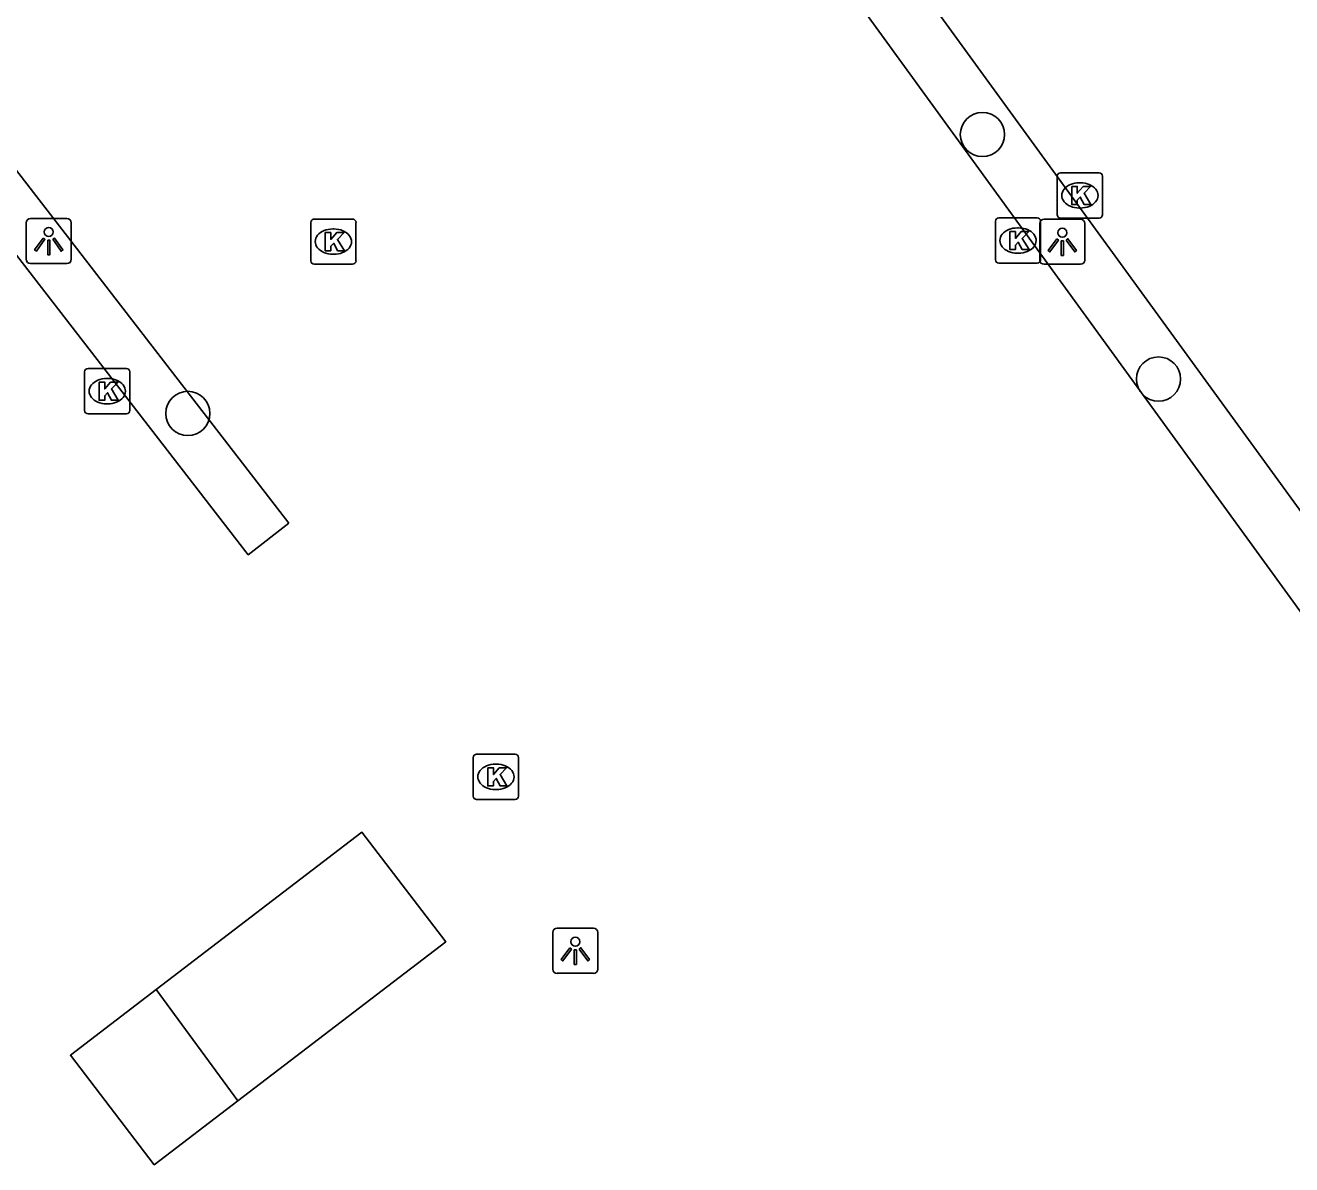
# Model space of a CAD drawing. Extents: x 161771 to 163125, y 382479 to 383177.
# Drawn here: x 162197.24 to 162225.24, y 382971.31 to 382996.5 of the extents above; entities that cross this region are included whole.
import ezdxf

# ---------------------------------------------------------------- set-up
doc = ezdxf.new("R2010")
doc.units = 0
for name, color, linetype in [('IMGEO_Boom', 7, 'Continuous'), ('IMGEO_Haag', 7, 'Continuous'), ('IMGEO_Kolk', 7, 'Continuous'), ('IMGEO_Lichtpunt', 7, 'Continuous'), ('IMGEO_Pand', 7, 'Continuous')]:
    doc.layers.add(name, color=color, linetype=linetype)

msp = doc.modelspace()

# ---------------------------------------------------------------- linework, layer by layer
at = {"layer": 'IMGEO_Boom'}
for centre in [(162218.404, 382994.089), (162222.298, 382988.682), (162200.835, 382987.921)]:
    msp.add_circle(centre, 0.489, dxfattribs=at)
at = {"layer": 'IMGEO_Haag'}
for points in [[(162231.583, 382975.071), (162208.719, 383006.559), (162209.718, 383007.386), (162232.645, 382975.85)], [(162203.065, 382985.497), (162202.171, 382984.794), (162194.199, 382995.095), (162195.097, 382995.811), (162203.065, 382985.497)]]:
    msp.add_lwpolyline(points, dxfattribs=at)
at = {"layer": 'IMGEO_Kolk'}
for p, q in [((162220.058, 382992.316), (162220.058, 382993.168)), ((162220.133, 382993.242), (162220.985, 382993.242)), ((162220.546, 382993.022), (162220.571, 382993.022)), ((162221.059, 382993.168), (162221.059, 382992.316)), ((162220.569, 382992.462), (162220.544, 382992.462)), ((162203.627, 382992.22), (162204.479, 382992.22)), ((162218.69, 382991.318), (162218.69, 382992.17)), ((162218.765, 382992.244), (162219.617, 382992.244)), ((162219.691, 382992.17), (162219.691, 382991.318)), ((162220.985, 382992.242), (162220.133, 382992.242)), ((162203.552, 382991.294), (162203.552, 382992.146)), ((162204.04, 382992), (162204.065, 382992)), ((162204.553, 382992.146), (162204.553, 382991.294)), ((162219.178, 382992.024), (162219.203, 382992.024)), ((162204.063, 382991.44), (162204.038, 382991.44)), ((162219.201, 382991.464), (162219.176, 382991.464)), ((162204.479, 382991.22), (162203.627, 382991.22)), ((162219.617, 382991.244), (162218.765, 382991.244)), ((162198.553, 382987.987), (162198.553, 382988.839)), ((162198.628, 382988.913), (162199.48, 382988.913)), ((162199.554, 382988.839), (162199.554, 382987.987)), ((162199.041, 382988.693), (162199.066, 382988.693)), ((162199.064, 382988.133), (162199.039, 382988.133)), ((162199.48, 382987.913), (162198.628, 382987.913)), ((162207.146, 382979.458), (162207.146, 382980.31)), ((162207.221, 382980.384), (162208.073, 382980.384)), ((162207.634, 382980.164), (162207.659, 382980.164)), ((162208.147, 382980.31), (162208.147, 382979.458)), ((162207.657, 382979.604), (162207.632, 382979.604)), ((162208.073, 382979.384), (162207.221, 382979.384))]:
    msp.add_line(p, q, dxfattribs=at)
for points in [[(162220.058, 382992.316), (162220.058, 382993.168)], [(162220.133, 382993.242), (162220.985, 382993.242)], [(162221.059, 382993.168), (162221.059, 382992.316)], [(162220.379, 382992.942), (162220.502, 382992.942), (162220.502, 382992.791), (162220.632, 382992.942), (162220.796, 382992.942), (162220.65, 382992.791), (162220.803, 382992.542), (162220.651, 382992.542), (162220.566, 382992.706), (162220.502, 382992.639), (162220.502, 382992.542), (162220.379, 382992.542), (162220.379, 382992.942)], [(162203.627, 382992.22), (162204.479, 382992.22)], [(162218.69, 382991.318), (162218.69, 382992.17)], [(162218.765, 382992.244), (162219.617, 382992.244)], [(162219.691, 382992.17), (162219.691, 382991.318)], [(162220.985, 382992.242), (162220.133, 382992.242)], [(162203.552, 382991.294), (162203.552, 382992.146)], [(162203.873, 382991.92), (162203.996, 382991.92), (162203.996, 382991.769), (162204.126, 382991.92), (162204.29, 382991.92), (162204.144, 382991.769), (162204.297, 382991.52), (162204.145, 382991.52), (162204.06, 382991.684), (162203.996, 382991.617), (162203.996, 382991.52), (162203.873, 382991.52), (162203.873, 382991.92)], [(162204.553, 382992.146), (162204.553, 382991.294)], [(162219.011, 382991.944), (162219.134, 382991.944), (162219.134, 382991.793), (162219.264, 382991.944), (162219.428, 382991.944), (162219.282, 382991.793), (162219.435, 382991.544), (162219.283, 382991.544), (162219.198, 382991.708), (162219.134, 382991.641), (162219.134, 382991.544), (162219.011, 382991.544), (162219.011, 382991.944)], [(162204.479, 382991.22), (162203.627, 382991.22)], [(162219.617, 382991.244), (162218.765, 382991.244)], [(162198.553, 382987.987), (162198.553, 382988.839)], [(162198.628, 382988.913), (162199.48, 382988.913)], [(162199.554, 382988.839), (162199.554, 382987.987)], [(162198.874, 382988.613), (162198.997, 382988.613), (162198.997, 382988.462), (162199.127, 382988.613), (162199.291, 382988.613), (162199.145, 382988.462), (162199.298, 382988.213), (162199.146, 382988.213), (162199.061, 382988.377), (162198.997, 382988.31), (162198.997, 382988.213), (162198.874, 382988.213), (162198.874, 382988.613)], [(162199.48, 382987.913), (162198.628, 382987.913)], [(162207.146, 382979.458), (162207.146, 382980.31)], [(162207.221, 382980.384), (162208.073, 382980.384)], [(162208.147, 382980.31), (162208.147, 382979.458)], [(162207.467, 382980.084), (162207.59, 382980.084), (162207.59, 382979.933), (162207.72, 382980.084), (162207.884, 382980.084), (162207.738, 382979.933), (162207.891, 382979.684), (162207.739, 382979.684), (162207.654, 382979.848), (162207.59, 382979.781), (162207.59, 382979.684), (162207.467, 382979.684), (162207.467, 382980.084)], [(162208.073, 382979.384), (162207.221, 382979.384)]]:
    msp.add_lwpolyline(points, dxfattribs=at)
for centre, start, end in [((162220.135, 382993.166), 91.552, 178.448), ((162220.135, 382993.166), 91.552, 178.448), ((162220.983, 382993.166), 1.552, 88.448), ((162220.983, 382993.166), 1.552, 88.448), ((162203.629, 382992.144), 91.552, 178.448), ((162203.629, 382992.144), 91.552, 178.448), ((162204.477, 382992.144), 1.552, 88.448), ((162204.477, 382992.144), 1.552, 88.448), ((162218.767, 382992.168), 91.552, 178.448), ((162218.767, 382992.168), 91.552, 178.448), ((162219.615, 382992.168), 1.552, 88.448), ((162219.615, 382992.168), 1.552, 88.448), ((162220.135, 382992.318), 181.552, 268.448), ((162220.135, 382992.318), 181.552, 268.448), ((162220.983, 382992.318), 271.552, 358.448), ((162220.983, 382992.318), 271.552, 358.448), ((162203.629, 382991.296), 181.552, 268.448), ((162203.629, 382991.296), 181.552, 268.448), ((162204.477, 382991.296), 271.552, 358.448), ((162204.477, 382991.296), 271.552, 358.448), ((162218.767, 382991.32), 181.552, 268.448), ((162218.767, 382991.32), 181.552, 268.448), ((162219.615, 382991.32), 271.552, 358.448), ((162219.615, 382991.32), 271.552, 358.448), ((162198.63, 382988.837), 91.552, 178.448), ((162198.63, 382988.837), 91.552, 178.448), ((162199.478, 382988.837), 1.552, 88.448), ((162199.478, 382988.837), 1.552, 88.448), ((162198.63, 382987.989), 181.552, 268.448), ((162198.63, 382987.989), 181.552, 268.448), ((162199.478, 382987.989), 271.552, 358.448), ((162199.478, 382987.989), 271.552, 358.448), ((162207.223, 382980.308), 91.552, 178.448), ((162207.223, 382980.308), 91.552, 178.448), ((162208.071, 382980.308), 1.552, 88.448), ((162208.071, 382980.308), 1.552, 88.448), ((162207.223, 382979.46), 181.552, 268.448), ((162207.223, 382979.46), 181.552, 268.448), ((162208.071, 382979.46), 271.552, 358.448), ((162208.071, 382979.46), 271.552, 358.448)]:
    msp.add_arc(centre, 0.0765, start, end, dxfattribs=at)
for centre, major_axis, ratio, start_param, end_param in [((162220.545, 382992.742), (-0.387, 0.002), 0.722429, 4.712389, 7.853982), ((162220.57, 382992.742), (-0.39, 0.002), 0.717154, 1.570796, 4.712389), ((162204.039, 382991.72), (-0.387, 0.002), 0.722429, 4.712389, 7.853982), ((162204.064, 382991.72), (-0.39, 0.002), 0.717154, 1.570796, 4.712389), ((162219.177, 382991.744), (-0.387, 0.002), 0.722429, 4.712389, 7.853982), ((162219.202, 382991.744), (-0.39, 0.002), 0.717154, 1.570796, 4.712389), ((162199.04, 382988.413), (-0.387, 0.002), 0.722429, 4.712389, 7.853982), ((162199.065, 382988.413), (-0.39, 0.002), 0.717154, 1.570796, 4.712389), ((162207.633, 382979.884), (-0.387, 0.002), 0.722429, 4.712389, 7.853982), ((162207.658, 382979.884), (-0.39, 0.002), 0.717154, 1.570796, 4.712389)]:
    msp.add_ellipse(centre, major_axis=major_axis, ratio=ratio, start_param=start_param, end_param=end_param, dxfattribs=at)
at = {"layer": 'IMGEO_Lichtpunt'}
for p, q in [((162198.163, 382992.231), (162197.355, 382992.231)), ((162198.163, 382992.231), (162197.355, 382992.231)), ((162220.574, 382992.215), (162219.766, 382992.215)), ((162220.574, 382992.215), (162219.766, 382992.215)), ((162197.261, 382992.136), (162197.261, 382991.329)), ((162197.261, 382992.136), (162197.261, 382991.329)), ((162198.257, 382991.329), (162198.257, 382992.136)), ((162198.257, 382991.329), (162198.257, 382992.136)), ((162219.672, 382992.12), (162219.672, 382991.313)), ((162219.672, 382992.12), (162219.672, 382991.313)), ((162220.668, 382991.313), (162220.668, 382992.12)), ((162220.668, 382991.313), (162220.668, 382992.12)), ((162197.355, 382991.235), (162198.163, 382991.235)), ((162197.355, 382991.235), (162198.163, 382991.235)), ((162219.766, 382991.219), (162220.574, 382991.219)), ((162219.766, 382991.219), (162220.574, 382991.219)), ((162209.806, 382976.535), (162208.998, 382976.535)), ((162209.806, 382976.535), (162208.998, 382976.535)), ((162208.904, 382976.44), (162208.904, 382975.633)), ((162208.904, 382976.44), (162208.904, 382975.633)), ((162209.9, 382975.633), (162209.9, 382976.44)), ((162209.9, 382975.633), (162209.9, 382976.44)), ((162208.998, 382975.539), (162209.806, 382975.539)), ((162208.998, 382975.539), (162209.806, 382975.539))]:
    msp.add_line(p, q, dxfattribs=at)
for points in [[(162197.635, 382991.8), (162197.674, 382991.772), (162197.486, 382991.51), (162197.448, 382991.537), (162197.635, 382991.8)], [(162197.737, 382991.752), (162197.784, 382991.752), (162197.784, 382991.43), (162197.737, 382991.43), (162197.737, 382991.752)], [(162197.847, 382991.772), (162197.885, 382991.799), (162198.072, 382991.537), (162198.033, 382991.509), (162197.847, 382991.772)], [(162220.046, 382991.784), (162220.085, 382991.756), (162219.897, 382991.494), (162219.859, 382991.521), (162220.046, 382991.784)], [(162220.148, 382991.736), (162220.195, 382991.736), (162220.195, 382991.414), (162220.148, 382991.414), (162220.148, 382991.736)], [(162220.258, 382991.756), (162220.296, 382991.783), (162220.483, 382991.521), (162220.444, 382991.493), (162220.258, 382991.756)], [(162209.278, 382976.104), (162209.317, 382976.076), (162209.129, 382975.814), (162209.091, 382975.841), (162209.278, 382976.104)], [(162209.38, 382976.056), (162209.427, 382976.056), (162209.427, 382975.734), (162209.38, 382975.734), (162209.38, 382976.056)], [(162209.49, 382976.076), (162209.528, 382976.103), (162209.715, 382975.841), (162209.676, 382975.813), (162209.49, 382976.076)]]:
    msp.add_lwpolyline(points, dxfattribs=at)
for centre in [(162197.76, 382991.934), (162220.171, 382991.918), (162209.403, 382976.238)]:
    msp.add_circle(centre, 0.0994, dxfattribs=at)
for centre, start, end in [((162197.355, 382992.136), 90, 180), ((162197.355, 382992.136), 90, 180), ((162198.163, 382992.136), 0, 90), ((162198.163, 382992.136), 0, 90), ((162219.766, 382992.12), 90, 180), ((162219.766, 382992.12), 90, 180), ((162220.574, 382992.12), 0, 90), ((162220.574, 382992.12), 0, 90), ((162197.355, 382991.329), 180, 270), ((162197.355, 382991.329), 180, 270), ((162198.163, 382991.329), 270, 0), ((162198.163, 382991.329), 270, 360), ((162219.766, 382991.313), 180, 270), ((162219.766, 382991.313), 180, 270), ((162220.574, 382991.313), 270, 0), ((162220.574, 382991.313), 270, 360), ((162208.998, 382976.44), 90, 180), ((162208.998, 382976.44), 90, 180), ((162209.806, 382976.44), 0, 90), ((162209.806, 382976.44), 0, 90), ((162208.998, 382975.633), 180, 270), ((162208.998, 382975.633), 180, 270), ((162209.806, 382975.633), 270, 0), ((162209.806, 382975.633), 270, 360)]:
    msp.add_arc(centre, 0.0946, start, end, dxfattribs=at)
at = {"layer": 'IMGEO_Pand'}
for points in [[(162200.137, 382975.18), (162204.686, 382978.659), (162206.538, 382976.238), (162201.939, 382972.72)], [(162201.939, 382972.72), (162200.091, 382971.307), (162198.239, 382973.728), (162200.137, 382975.18)], [(162201.939, 382972.72), (162200.137, 382975.18)]]:
    msp.add_lwpolyline(points, dxfattribs=at)

doc.saveas('drawing.dxf')
